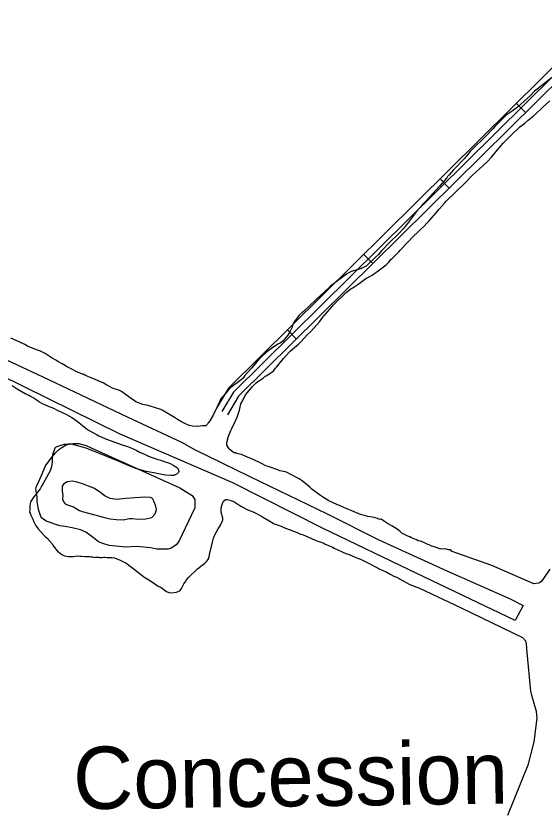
# Model space of a CAD drawing. Extents: x 3683613 to 3738215, y 469626 to 495384.
# Drawn here: x 3700772 to 3702002, y 487942 to 489800 of the extents above; entities that cross this region are included whole.
import ezdxf

# ---------------------------------------------------------------- set-up
doc = ezdxf.new("R2010")
doc.units = 0
for name, color, linetype in [('V-ROAD-CNTR', 7, 'Continuous'), ('V-SITE-VEGE', 7, 'Continuous'), ('V-TOPO-GNAM-IDEN', 7, 'Continuous'), ('V-TOPO-SHOR', 7, 'Continuous')]:
    doc.layers.add(name, color=color, linetype=linetype)

msp = doc.modelspace()

# ---------------------------------------------------------------- linework, layer by layer
at = {"layer": 'V-ROAD-CNTR'}
for p, q in [((3701958.8, 489575.2), (3701937.7, 489596.5)), ((3701780.9, 489399.5), (3701759.8, 489420.8)), ((3701603.1, 489223.8), (3701582, 489245.1)), ((3701425.2, 489048.1), (3701404.1, 489069.4))]:
    msp.add_line(p, q, dxfattribs=at)
for points in [[(3702143.8, 489800.1), (3701266.6, 488933.6), (3701238.7, 488887.3)], [(3702161.6, 489796.7), (3701278.5, 488924.2), (3701251.6, 488879.6)], [(3702172.2, 489786), (3701290.3, 488914.9), (3701264.4, 488871.8)]]:
    msp.add_lwpolyline(points, dxfattribs=at)
at = {"layer": 'V-SITE-VEGE'}
for points in [[(3702032.8, 489666.2), (3701996.7, 489638.5), (3701985.6, 489629.7), (3701980, 489624.7), (3701970.3, 489614.8), (3701940.2, 489587.6), (3701927.5, 489578.7), (3701913.8, 489569.4), (3701887.8, 489543.6), (3701882.2, 489537.1), (3701865.3, 489519.8), (3701835.2, 489490.1), (3701830.1, 489484.6), (3701816.3, 489468.2), (3701790.8, 489442), (3701785.2, 489435.5), (3701780.6, 489430.5), (3701777, 489426.1), (3701775.4, 489423.6), (3701758.6, 489403.7), (3701727.4, 489370), (3701717.7, 489360.1), (3701713.6, 489354.6), (3701704.9, 489344.7), (3701683.9, 489317.3), (3701681.3, 489313.8), (3701673.7, 489304.4), (3701665.5, 489295), (3701661.4, 489291.5), (3701643, 489273.7), (3701623.1, 489253.4), (3701619.6, 489248.9), (3701616, 489244.9), (3701608.3, 489238), (3701587.4, 489217.7), (3701585.4, 489216.7), (3701579.8, 489213.8), (3701573.3, 489211.3), (3701566.2, 489208.9), (3701552.6, 489205.6), (3701541.9, 489198.7), (3701532.3, 489192.3), (3701518, 489181), (3701503.8, 489170.1), (3701501.2, 489167.7), (3701470.1, 489138.9), (3701457.4, 489126.6), (3701440.6, 489111.7), (3701438.6, 489109.7), (3701431.4, 489103.3), (3701419.6, 489088.4), (3701416.5, 489081.9), (3701414.9, 489075.9), (3701409.7, 489064.4), (3701405.1, 489057.4), (3701401.5, 489052.5), (3701393.8, 489043), (3701387.2, 489038.6), (3701381.7, 489036.2), (3701367, 489026.3), (3701358.3, 489019.9), (3701352.7, 489015), (3701344.6, 489007.5), (3701331.8, 488994.2), (3701328.7, 488990.2), (3701320.5, 488980.2), (3701305.2, 488962.9), (3701300.1, 488956.4), (3701293, 488950.5), (3701275.2, 488937.7), (3701272.6, 488935.2), (3701264.5, 488926.8), (3701254.7, 488915.3), (3701248.6, 488907.9), (3701246, 488901.9), (3701243.4, 488896.9), (3701236.7, 488881.9), (3701233.6, 488876.4), (3701231, 488870.4)], [(3701274.1, 488787.5), (3701270.6, 488790.1), (3701268.6, 488792.7), (3701263.2, 488801.3), (3701262.7, 488804.3), (3701263.3, 488807.3), (3701267, 488821.8), (3701272.2, 488835.3), (3701274.8, 488839.8), (3701282.6, 488856.3), (3701286.8, 488866.3), (3701292.5, 488882.3), (3701295.8, 488896.8), (3701300.9, 488906.3), (3701306.6, 488917.8), (3701323, 488937.7), (3701331.2, 488946.1), (3701334.2, 488948.1), (3701348.4, 488957.9), (3701352.5, 488961.4), (3701354.5, 488962.3), (3701367.7, 488970.7), (3701372.3, 488975.1), (3701376.4, 488980.1), (3701378.9, 488982.6), (3701394.8, 489003), (3701401, 489009.4), (3701408.6, 489017.9), (3701411.2, 489020.8), (3701430, 489036.1), (3701435.6, 489041.6), (3701450.9, 489058.5), (3701457.6, 489064.4), (3701472.9, 489080.8), (3701478.5, 489087.7), (3701486.7, 489098.7), (3701508.7, 489123.5), (3701511.8, 489127.5), (3701541.3, 489156.2), (3701552, 489164.6), (3701556.1, 489167), (3701574.4, 489179.8), (3701584, 489186.7), (3701589.1, 489190.2), (3701591.6, 489191.1), (3701601.3, 489196.5), (3701607.4, 489201), (3701612.4, 489204.4), (3701634.3, 489220.7), (3701639.4, 489226.1), (3701646, 489233.6), (3701648.1, 489235.6), (3701651.6, 489239), (3701654.2, 489242), (3701659.3, 489246.5), (3701663.9, 489251.4), (3701665.9, 489253.9), (3701685.9, 489275.2), (3701695.5, 489285.2), (3701711.3, 489300), (3701713.9, 489303), (3701721.5, 489309.9), (3701729.7, 489318.8), (3701733.3, 489322.3), (3701750.7, 489341.7), (3701757.8, 489350.6), (3701770.1, 489364), (3701774.2, 489369), (3701817, 489410.6), (3701834.9, 489429.4), (3701842.5, 489435.8), (3701869, 489460.6), (3701879.2, 489471.5), (3701885.4, 489479), (3701906.4, 489503.8), (3701914, 489510.7), (3701924.7, 489522.1), (3701945.6, 489542.4), (3701956.8, 489550.8), (3701965, 489557.7), (3701976.7, 489567.1), (3701984.3, 489574), (3701996, 489584.9), (3701999.6, 489588.4), (3702015.4, 489602.7)], [(3701231, 488870.4), (3701223.2, 488857.5), (3701219.6, 488853), (3701217.6, 488849.5), (3701214, 488846.1), (3701206, 488845.7), (3701200.9, 488845.2), (3701195.4, 488844.3), (3701182.8, 488845), (3701175.8, 488846.6), (3701171.3, 488848.2), (3701157.3, 488855.4), (3701147.9, 488860.6), (3701140.9, 488865.2), (3701112, 488882.7), (3701109, 488883.8), (3701099.5, 488887.4), (3701080, 488893.3), (3701067.4, 488895.5), (3701050.9, 488902.2), (3701047.9, 488903.8), (3701037.5, 488911.5), (3701017.6, 488925.8), (3701011.6, 488928.9), (3701005.6, 488930.3), (3701000.5, 488932.3), (3700994.9, 488934.7), (3700989.8, 488937.6), (3700983.2, 488941), (3700974.6, 488945.9), (3700970.1, 488947.8), (3700961.5, 488951.2), (3700955.9, 488954.1), (3700943.2, 488958.9), (3700939.2, 488960.9), (3700932.6, 488963.8), (3700930, 488965.2), (3700928, 488965.7), (3700925.5, 488966.7), (3700916.9, 488970.5), (3700896.1, 488981.2), (3700891, 488983.6), (3700879.3, 488990), (3700869.2, 488995.8), (3700866.1, 488997.8), (3700856.5, 489003.2), (3700840.2, 489014.4), (3700829, 489019.8), (3700819.9, 489022.6), (3700798.7, 489031.8), (3700792.6, 489035.2), (3700772.3, 489044.9), (3700759.6, 489050.2)], [(3700763.1, 488939.7), (3700774.8, 488932.4), (3700793.5, 488921.6), (3700799.1, 488918.2), (3700801.7, 488917.2), (3700805.7, 488915.3), (3700813.9, 488910.4), (3700818.9, 488907), (3700824, 488903), (3700826.1, 488902.1), (3700831.1, 488898.6), (3700846.9, 488891.9), (3700859, 488887.1), (3700867.6, 488882.7), (3700876.2, 488878.8), (3700889.4, 488872.5), (3700901.6, 488865.7), (3700910.3, 488859.8), (3700923, 488849.5), (3700927.1, 488846.5), (3700935.2, 488840.1), (3700942.4, 488835.2), (3700960.6, 488825), (3700964.7, 488823), (3700973.3, 488818.7), (3700982.9, 488814.8), (3701010.3, 488805.2), (3701016.8, 488802.3), (3701034, 488797.1), (3701038.1, 488795.7), (3701051.8, 488789.4), (3701061.4, 488784), (3701066, 488782.1), (3701078.6, 488776.3), (3701084.7, 488773.4), (3701093.8, 488771), (3701099.9, 488768.6), (3701109, 488766.2), (3701114.5, 488763.8), (3701129.2, 488759.1), (3701132.2, 488757.6), (3701137.8, 488754.7), (3701148, 488748.3), (3701149.6, 488744.8), (3701151.2, 488739.8), (3701150.2, 488737.3), (3701147.2, 488734.2), (3701144.2, 488732.7), (3701139.3, 488730.6), (3701132.7, 488730.5), (3701120.6, 488731.2), (3701116.1, 488732.2), (3701107.5, 488733.5), (3701092.9, 488736.8), (3701074.7, 488740), (3701066.2, 488741.9), (3701053.5, 488746.2), (3701037.3, 488752.4), (3701012.5, 488763), (3700983.6, 488774.6), (3700935, 488793.9), (3700927, 488796.2), (3700901.2, 488803.3), (3700893.1, 488803.2), (3700888.6, 488802.6), (3700883.1, 488802.5), (3700867.1, 488797.2), (3700864.1, 488795.7), (3700862.1, 488793.6), (3700860.7, 488789.1), (3700857.8, 488781), (3700856.9, 488778.9), (3700856, 488771.9), (3700856.2, 488760.3), (3700855.7, 488757.8), (3700854.9, 488750.2), (3700851.5, 488741.1), (3700847.6, 488734.5), (3700843.2, 488725.4), (3700834.9, 488711.7), (3700831, 488705.6), (3700828.1, 488699.5), (3700822.2, 488691.4), (3700817.3, 488685.7), (3700813.3, 488680.6), (3700805.5, 488668.9), (3700804.2, 488659.4), (3700803.8, 488649.3), (3700803.4, 488644.8), (3700805, 488642.3), (3700806.5, 488637.8), (3700811.2, 488628.3), (3700813.8, 488622.8), (3700817.5, 488614.9), (3700819.6, 488611.4), (3700823.2, 488606.4), (3700837.5, 488590.6), (3700839.6, 488588.6)], [(3702015.6, 488512.5), (3701999, 488488.2), (3701994.5, 488482.8), (3701989.8, 488479.8), (3701978.1, 488477.8), (3701880, 488520.7), (3701785.6, 488554.2), (3701786.1, 488555.1), (3701783, 488556.9), (3701779.5, 488557.5), (3701771.5, 488559.6), (3701766.9, 488559.2), (3701760.4, 488559.3), (3701758.4, 488559.8), (3701755.4, 488560.8), (3701745.9, 488564), (3701743.9, 488565), (3701739.9, 488565.6), (3701733.9, 488568.7), (3701729.4, 488570.8), (3701726.9, 488572.3), (3701723.4, 488573.9), (3701713.9, 488577.5), (3701708.9, 488578.6), (3701704.9, 488580.2), (3701692.9, 488585.4), (3701688.9, 488587.5), (3701684.9, 488589), (3701670.9, 488596.3), (3701666.5, 488600.3), (3701660, 488605.5), (3701647.6, 488613.2), (3701637.1, 488618.9), (3701630.6, 488623.5), (3701622.1, 488628.6), (3701619.6, 488628.2), (3701613.6, 488630.3), (3701608.6, 488631.4), (3701606.1, 488632.4), (3701591.6, 488634.6), (3701580.6, 488637.8), (3701574.5, 488639.9), (3701554.1, 488648.2), (3701547.1, 488651.4), (3701542.6, 488652.9), (3701525.1, 488660.2), (3701519.1, 488662.8), (3701500.6, 488671.1), (3701488.1, 488678.9), (3701479.2, 488685), (3701461.3, 488698.9), (3701456.8, 488702.4), (3701450.9, 488707.6), (3701438.4, 488718.3), (3701436.5, 488719.8), (3701431.5, 488722.4), (3701410.5, 488733.8), (3701405, 488736.9), (3701399.5, 488738.5), (3701386.5, 488741.2), (3701381.5, 488743.3), (3701359.5, 488751.6), (3701353.5, 488753.2), (3701345.5, 488757.3), (3701342, 488758.9), (3701324.5, 488767.7), (3701315, 488771.4), (3701309, 488774), (3701306, 488775), (3701297.1, 488779.2), (3701289.5, 488780.8), (3701285.5, 488781.9), (3701283.5, 488782.9), (3701279, 488783), (3701274.1, 488787.5)], [(3700839.6, 488588.6), (3700844.7, 488584.7), (3700856, 488571.3), (3700858, 488568.3), (3700859.6, 488565.8), (3700862.2, 488562.3), (3700863.7, 488559.9), (3700865.2, 488557.9), (3700868.8, 488553.9), (3700878.5, 488546.5), (3700884.6, 488543.6), (3700889.2, 488542.2), (3700893.2, 488541.8), (3700900.7, 488541.9), (3700904.7, 488542), (3700915.8, 488543.2), (3700920.3, 488542.7), (3700924.8, 488542.3), (3700931.9, 488541.4), (3700936.4, 488542), (3700940.9, 488541.6), (3700943, 488541.6), (3700946, 488540.7), (3700950, 488540.7), (3700955.6, 488539.8), (3700957.6, 488540.4), (3700961.6, 488539.9), (3700964.6, 488540), (3700966.6, 488539.5), (3700971.6, 488539.6), (3700976.6, 488539.9), (3700979.1, 488540.4), (3700984.2, 488539.8), (3700996.2, 488539.7), (3701001.2, 488538.6), (3701014.2, 488533.4), (3701023.7, 488528.7), (3701028.7, 488526.1), (3701031.2, 488524.6), (3701065, 488498.4), (3701070, 488494.8), (3701085.4, 488485.1), (3701095.4, 488477.9), (3701101.8, 488473.8), (3701110.3, 488469.6), (3701122.8, 488460.4), (3701127.8, 488458.3), (3701132.3, 488457.2), (3701145.9, 488459.1), (3701153.5, 488462), (3701157.1, 488466.9), (3701162.7, 488477.9), (3701165.8, 488482.4), (3701169.4, 488487.4), (3701173.5, 488492.8), (3701194.4, 488513.1), (3701205.6, 488521.5), (3701211.7, 488526), (3701215.8, 488529.9), (3701219.4, 488534.4), (3701222, 488541.4), (3701223.6, 488549.9), (3701229.5, 488575.5), (3701232.2, 488584.5), (3701235.3, 488592), (3701243, 488605.9), (3701246.1, 488610.9), (3701247.2, 488613.4), (3701252.9, 488624.9), (3701253.4, 488627.4), (3701253.4, 488630.9), (3701250.1, 488644.6), (3701249.7, 488649.6), (3701249.8, 488655.1), (3701252.9, 488665.1), (3701255.5, 488670.6), (3701260.1, 488674.6), (3701262.6, 488674.5), (3701267.1, 488674), (3701272.1, 488671.9), (3701277.2, 488670.8), (3701279.2, 488669.8), (3701291.1, 488662.1), (3701295.6, 488659), (3701312.1, 488650.7), (3701320.1, 488647.6), (3701326, 488645), (3701344, 488635.6), (3701348, 488632.6), (3701350, 488632), (3701359, 488626.4), (3701370.9, 488619.7), (3701372.9, 488618.1), (3701380.9, 488615.5), (3701389.4, 488612.4), (3701395.9, 488609.2), (3701426.9, 488597.7), (3701434.9, 488594.1), (3701439.4, 488593), (3701468.4, 488579.5), (3701476.9, 488576.9)], [(3701476.9, 488576.9), (3701488.9, 488572.7), (3701492.4, 488570.6), (3701502.4, 488566.5), (3701509.4, 488563.4), (3701512.9, 488561.3), (3701539.8, 488548.8), (3701547.8, 488546.2), (3701563.3, 488539.4), (3701574.3, 488535.3), (3701580.3, 488532.2), (3701589.8, 488528), (3701613.7, 488515.6), (3701616.2, 488514), (3701626.2, 488509.4), (3701630.2, 488507.8), (3701633.2, 488505.8), (3701635.7, 488505.2), (3701645.2, 488499.5), (3701650.2, 488497), (3701655.7, 488494.4), (3701658.7, 488493.3), (3701664.6, 488490.2), (3701666.6, 488488.7), (3701670.1, 488487.1), (3701672.1, 488485.6), (3701689.6, 488476.8), (3701711.6, 488467.9), (3701809, 488421.9), (3701951.5, 488353.5), (3701958.7, 488345.4), (3701960.6, 488338.4), (3701961.5, 488317.9), (3701970.1, 488228.3), (3701972.6, 488219), (3701983.9, 488181.6), (3701985.3, 488165.2), (3701978.1, 488110), (3701963.8, 488055.8), (3701916.6, 487938.8)]]:
    msp.add_lwpolyline(points, dxfattribs=at)
at = {"layer": 'V-TOPO-SHOR'}
for points in [[(3700624.6, 489058.1), (3700847.7, 488953.5), (3701030.7, 488866.8), (3701157.2, 488807.8), (3701187.3, 488790.8), (3701316.2, 488728.3), (3701496.3, 488641), (3701617, 488580.7), (3701775.3, 488508.2), (3701922.9, 488443.1), (3701952.9, 488427.8), (3701934.9, 488393.1), (3701705.9, 488502.3), (3701485.8, 488607.5), (3701276.8, 488713), (3701014.5, 488826.8), (3700733.1, 488964.9)], [(3700820.4, 488706.5), (3700830.5, 488729), (3700840.7, 488752.6), (3700853.9, 488771), (3700863.6, 488782.9), (3700871.7, 488790.7), (3700878.6, 488795.5), (3700888.5, 488802.1), (3700898.4, 488804), (3700906, 488804.8), (3700918.3, 488805), (3700935.4, 488800), (3700946.7, 488794.9), (3701153.6, 488701.8), (3701182.6, 488683.5), (3701188.1, 488674.8), (3701188.8, 488666.6), (3701188.4, 488654.9), (3701151.1, 488576.8), (3701144.8, 488569.1), (3701139.6, 488564.9), (3701133.2, 488561.3), (3701126.2, 488558.8), (3701112.1, 488558.6), (3701099.8, 488558.9), (3701085.1, 488562.2), (3701053.4, 488565.1), (3701027, 488563.5), (3701004.7, 488565.5), (3700988.8, 488567.5), (3700974.1, 488572), (3700964, 488575.9), (3700952.1, 488585.6), (3700934.9, 488598.8), (3700921.9, 488603.9), (3700903, 488608.8), (3700886.6, 488611.5), (3700874.2, 488613), (3700842.4, 488624.2), (3700830.5, 488632.8), (3700828, 488639.2), (3700824.3, 488650.8), (3700821, 488670.7), (3700820.8, 488680.7), (3700818.9, 488693.6), (3700818.2, 488697.1), (3700818.7, 488702.9), (3700820.4, 488706.5)], [(3700905.7, 488657.6), (3700919.9, 488649), (3700925.8, 488646.2), (3700940.6, 488642.9), (3700955.3, 488639.1), (3700975.3, 488633), (3700991.2, 488629.7), (3701005.9, 488627.6), (3701021.2, 488627.3), (3701036.4, 488629.9), (3701042.8, 488630.1), (3701057.5, 488628.6), (3701074.5, 488629.4), (3701088.5, 488632.6), (3701096, 488641), (3701097.7, 488645.7), (3701098.8, 488651), (3701096.8, 488660.9), (3701093.1, 488670.2), (3701089.5, 488676.6), (3701084.8, 488679.5), (3701071.3, 488679.8), (3701049, 488678.3), (3701027.9, 488676.7), (3701005.7, 488674.6), (3700991.6, 488676.7), (3700979.7, 488682.3), (3700966.7, 488692.1), (3700953, 488700.6), (3700940.6, 488705.7), (3700928.8, 488710.2), (3700914.1, 488715.2), (3700902.9, 488717.3), (3700891.2, 488715.4), (3700882.5, 488710.5), (3700879.6, 488705.8), (3700879.8, 488695.2), (3700880.6, 488682.3), (3700880.2, 488675.9), (3700882, 488670.6), (3700886.2, 488664.2), (3700892.1, 488662), (3700901, 488659.2), (3700905.7, 488657.6)]]:
    msp.add_lwpolyline(points, dxfattribs=at)

# ---------------------------------------------------------------- texts
at = {"layer": 'V-TOPO-GNAM-IDEN'}
msp.add_text('Concession', height=145, rotation=0.7751, dxfattribs=at).set_placement((3700905.8, 487953.2))

doc.saveas('drawing.dxf')
